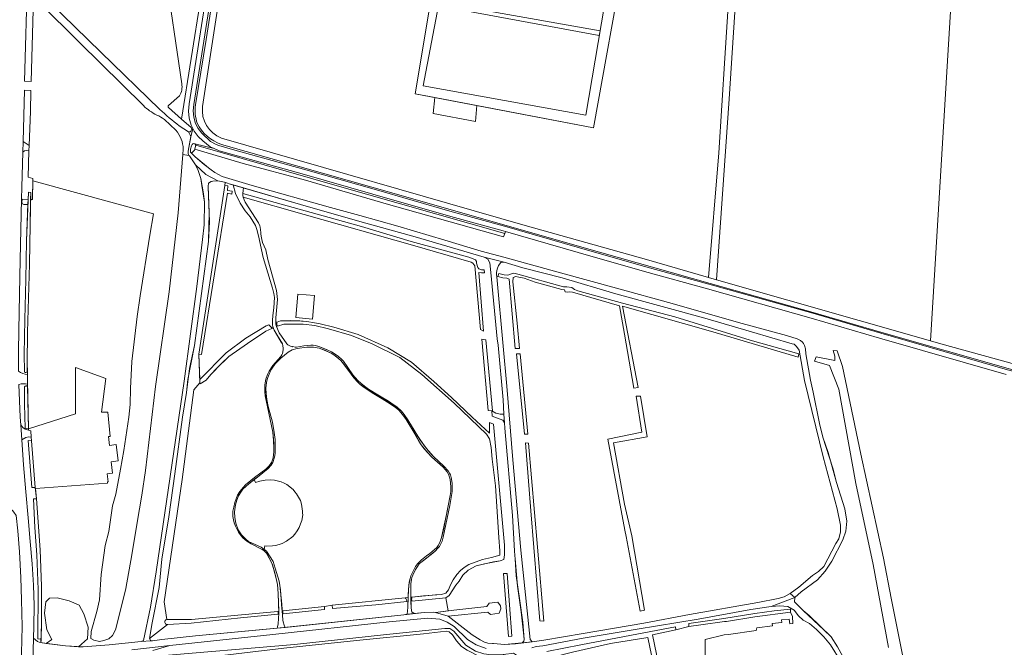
# Model space of a CAD drawing. Header units: metres. Extents: x 209813 to 223847, y 571801 to 587119.
# Tile 330 of 656: x 222421 to 222833, y 574609 to 574871. Entities that reach past the tile are written whole.
import ezdxf

# ---------------------------------------------------------------- set-up
doc = ezdxf.new("R2010")
doc.units = ezdxf.units.M
for name, color, linetype, lineweight in [('B-RO-GR-BEPLANTING_CULTUUR_BOSPLANTSOEN-GV', 8, 'Continuous', 0), ('B-RO-GR-BOS_GEMENGD-GV', 8, 'Continuous', 0), ('B-RO-GR-GRAS-GV', 8, 'Continuous', 0), ('B-RO-GR-HOUTWAL-GV', 8, 'Continuous', 0), ('B-RO-OG-TERREIN_CULTUURSCHEIDING-GV', 8, 'Continuous', 0), ('B-RO-OG-WATER_GREPPEL-GV', 8, 'Continuous', 0), ('B-RO-OG-WEG-GV', 8, 'Continuous', 0), ('B-RO-VH-ONVERHARD-GV', 8, 'Continuous', 0), ('B-RO-VH-VERHARDING_FUNDERING_ZAND-GV', 8, 'Continuous', 0), ('B-RO-VH-VERHARDING_HALFVERHARDING_GRIND-GV', 8, 'Continuous', 0), ('B-RO-VH-VERHARDING_HALFVERHARDING_SCHELP-GV', 8, 'Continuous', 0), ('B-RO-VH-VERHARDING_TEGEL-GV', 8, 'Continuous', 0)]:
    doc.layers.add(name, color=color, linetype=linetype, lineweight=lineweight)

msp = doc.modelspace()

# ---------------------------------------------------------------- linework, layer by layer
at = {"layer": 'B-RO-GR-BEPLANTING_CULTUUR_BOSPLANTSOEN-GV', "flags": 128}
msp.add_lwpolyline([(222612.286, 574835.372), (222594.682, 574838.742), (222593.965, 574831.999), (222611.722, 574828.686)], close=True, dxfattribs=at)
at = {"layer": 'B-RO-GR-BOS_GEMENGD-GV', "flags": 128}
for points in [[(222503.961, 574930.034), (222489.09, 574932.728), (222493.444, 574923.632), (222494.958, 574914.921), (222494.539, 574897.147), (222492.694, 574895.83), (222484.64, 574897.942), (222484.301, 574897.129), (222481.847, 574892.746), (222488.982, 574844.483)], [(222483.45, 574834.508), (222488.872, 574829.702), (222496.88, 574880.48), (222504.6, 574930.155)], [(222488.023, 574839.392), (222483.436, 574835.433)], [(222833.391, 574722.964), (222780.462, 574738.18), (222751.957, 574746.554), (222708.628, 574758.745), (222682.322, 574766.014), (222654.607, 574773.927), (222624.162, 574782.715), (222623.356, 574780.447), (222574.431, 574794.224), (222540.636, 574804.189), (222514.641, 574811.172), (222494.432, 574817.098), (222494.321, 574816.676), (222493.036, 574815.425), (222494.581, 574813.912), (222500.853, 574808.753), (222501.219, 574808.433), (222502.736, 574807.4), (222505.853, 574805.734), (222518.417, 574801.931), (222551.101, 574792.716), (222563.352, 574789.396), (222579.295, 574784.922), (222598.836, 574779.095), (222613.994, 574774.495), (222623.554, 574771.968), (222647.167, 574765.396), (222670.576, 574759.013), (222693.788, 574752.624), (222721.592, 574744.718), (222741.616, 574739.204), (222746.102, 574737.881), (222747.506, 574737.239), (222748.322, 574736.479), (222748.737, 574735.901), (222749.162, 574735.028), (222749.502, 574733.757), (222749.676, 574731.593), (222751.64, 574720.611), (222752.776, 574715.621), (222755.4, 574702.465), (222756.844, 574696.808), (222760.97, 574683.868), (222762.546, 574677.817), (222765.914, 574666.842), (222766.809, 574661.75), (222766.42, 574657.572), (222765.18, 574653.936), (222760.503, 574644.978), (222757.785, 574640.824), (222754.526, 574637.135), (222747.722, 574632.163), (222745.075, 574629.735), (222745.012, 574627.909), (222748.624, 574624.34), (222757.232, 574616.295), (222760.194, 574613.284), (222762.939, 574609.143), (222767.299, 574601.078)], [(222784.203, 574608.948), (222777.812, 574643.57), (222770.569, 574677.418), (222763.407, 574716.838), (222759.606, 574726.678), (222753.24, 574728.593), (222753.982, 574730.284), (222761.781, 574728.856), (222761.751, 574730.574), (222761.164, 574732.957), (222762.789, 574732.879), (222765.006, 574726.371), (222772.665, 574689.722), (222782.062, 574646.224), (222785.258, 574629.571), (222792.793, 574591.9)], [(222641.465, 574607.244), (222655.626, 574609.945), (222673.873, 574613.464), (222695.215, 574617.524), (222695.408, 574616.325), (222700.771, 574617.646), (222700.779, 574618.86), (222715.389, 574620.989), (222728.381, 574623.095), (222736.39, 574624.214), (222743.316, 574624.945), (222743.647, 574625.19), (222742.117, 574626.068), (222738.86, 574626.325), (222735.238, 574626.048), (222726.734, 574624.79), (222704.679, 574620.777), (222679.205, 574616.503), (222656.625, 574612.753), (222639.864, 574609.65), (222637.055, 574609.334), (222635.174, 574608.786)], [(222708.618, 574589.514), (222707.563, 574596.459), (222707.619, 574612.207), (222715.51, 574614.118), (222717.421, 574614.264), (222728.975, 574616.066), (222729.176, 574617.129), (222735.71, 574617.9), (222735.665, 574618.871), (222739.606, 574619.337), (222739.488, 574620.397), (222742.763, 574620.762), (222742.983, 574618.79), (222744.279, 574618.946), (222744.056, 574621.864), (222743.215, 574623.622), (222728.388, 574621.679), (222716.495, 574619.758), (222715.682, 574619.798), (222705.77, 574618.433), (222700.771, 574617.646)], [(222616.178, 574608.446), (222611.915, 574609.941), (222608.302, 574612.195), (222602.827, 574617.645), (222599.849, 574619.542), (222596.824, 574620.727), (222591.833, 574621.155), (222575.66, 574619.614), (222526.986, 574614.373), (222483.991, 574609.773), (222476.871, 574607.634)], [(222476.85, 574605.071), (222536.108, 574610.216), (222573.243, 574614.168), (222598.942, 574616.841), (222600.969, 574616.794), (222602.57, 574615.702), (222607.667, 574609.92), (222611.705, 574607.396), (222615.132, 574606.241), (222618.304, 574605.775), (222621.941, 574605.851), (222626.654, 574606.414), (222627.559, 574606.483), (222628.836, 574605.67), (222629.918, 574603.426), (222630.898, 574599.858), (222632.85, 574587.561), (222634.309, 574580.388), (222637.398, 574566.458), (222640.301, 574552.312), (222642.71, 574539.876)], [(222695.408, 574616.325), (222685.558, 574614.157), (222694.356, 574571.778), (222694.452, 574570.621), (222697.687, 574554.78), (222704.729, 574523.548), (222705.75, 574520.793), (222707.243, 574519.794), (222708.867, 574519.716), (222713.1, 574519.938), (222727.253, 574522.74), (222725.932, 574529.417), (222723.57, 574541.782)]]:
    msp.add_lwpolyline(points, dxfattribs=at)
at = {"layer": 'B-RO-GR-BOS_GEMENGD-GV'}
for points in [[(222488.982, 574844.483, -0.1821711), (222488.023, 574839.392)], [(222483.436, 574835.433, 0.4431953), (222483.45, 574834.508)]]:
    msp.add_lwpolyline(points, format="xyb", dxfattribs=at)
at = {"layer": 'B-RO-GR-BOS_GEMENGD-GV', "flags": 128}
for points in [[(222457.879, 574681.439), (222458.251, 574678.096), (222457.983, 574678.066), (222458.012, 574677.501), (222427.848, 574675.295), (222428.35, 574671.084), (222429.787, 574649.643), (222430.337, 574634.508), (222430.33, 574618.722), (222430.154, 574610.918), (222432.293, 574610.532), (222434.649, 574612.231), (222432.674, 574616.344), (222431.632, 574623.254), (222432.126, 574628.026), (222433.771, 574629.451), (222436.897, 574629.671), (222441.943, 574628.355), (222446.056, 574626.6), (222448.085, 574622.98), (222449.895, 574617.441), (222449.621, 574612.56), (222445.869, 574609.24), (222447.758, 574609.156), (222458.585, 574610.057), (222471.956, 574611.445), (222472.953, 574611.761), (222475.931, 574625.749), (222478.244, 574640.498), (222490.005, 574720.132), (222495.227, 574759.779), (222497.697, 574779.401), (222498.37, 574785.541), (222498.437, 574794.917), (222497.404, 574801.886), (222496.903, 574804.927), (222495.898, 574808.246), (222494.732, 574810.573), (222492.232, 574814.334), (222491.93, 574814.521), (222489.431, 574814.848), (222487.444, 574790.488), (222483.666, 574757.501), (222478.046, 574717.937), (222473.792, 574682.857), (222472.255, 574672.519), (222470.392, 574661.145), (222468.188, 574647.62), (222465.62, 574633.562), (222462.527, 574621.083), (222461.272, 574616.333), (222460.041, 574613.912), (222458.524, 574612.582), (222456.458, 574611.817), (222454.672, 574611.379), (222452.296, 574612.007), (222450.926, 574612.71), (222451.113, 574615.557), (222453.508, 574623.936), (222454.647, 574628.88), (222455.356, 574639.457), (222456.964, 574651.52), (222458.545, 574657.307), (222460.044, 574668.147), (222461.493, 574673.014), (222463.324, 574683.474), (222464.752, 574691.274), (222466.854, 574705.115), (222467.455, 574710.463), (222467.515, 574717.174), (222468.111, 574728.343), (222470.313, 574747.166), (222471.586, 574755.893), (222475.633, 574781.194), (222477.118, 574790.123), (222426.758, 574803.965), (222426.615, 574796.05), (222425.83, 574796.075), (222425.66, 574785.463), (222425.346, 574769.074), (222424.563, 574740.73), (222424.437, 574727.406), (222424.894, 574700.31), (222444.618, 574706.497), (222444.61, 574725.841), (222457.277, 574721.303), (222455.515, 574707.291), (222458.121, 574707.251), (222459.134, 574697.105), (222458.441, 574697.022), (222458.723, 574693.339), (222461.625, 574693.764), (222462.357, 574686.838), (222459.556, 574686.421), (222460.018, 574681.701)], [(222527.174, 574742.554), (222527.072, 574742.788), (222526.938, 574743.798), (222526.933, 574744.745), (222526.843, 574745.604), (222527.005, 574747.691), (222527.485, 574750.897), (222527.658, 574755.156), (222527.435, 574756.811), (222526.93, 574759.002), (222523.018, 574771.887), (222521.057, 574780.954), (222520.371, 574783.52), (222519.754, 574785.173), (222517.515, 574788.841), (222515.434, 574791.426), (222513.359, 574794.507), (222511.39, 574798.631), (222510.439, 574802.18), (222508.722, 574802.677), (222508.022, 574802.949), (222507.139, 574803.209), (222506.974, 574801.926), (222508.172, 574801.751), (222508.031, 574799.891), (222510.016, 574799.566), (222509.959, 574798.38), (222508.069, 574798.807), (222497.211, 574731.336), (222496.12, 574731.495), (222496.483, 574720.918), (222507.568, 574732.086), (222515.804, 574738.179), (222524.217, 574743.275), (222525.353, 574743.668), (222525.676, 574743.461), (222525.964, 574743.207), (222526.21, 574742.912), (222526.408, 574742.583), (222526.554, 574742.228)], [(222514.604, 574799.861), (222514.529, 574798.626), (222564.107, 574784.786), (222584.845, 574778.606), (222608.856, 574771.948), (222610.752, 574771.324), (222611.656, 574770.862), (222612.074, 574770.186), (222612.099, 574769.497), (222612.657, 574767.642), (222613.072, 574767.064), (222614.169, 574766.708), (222615.355, 574766.651), (222615.397, 574765.468), (222614.214, 574765.427), (222613.123, 574765.586), (222615.067, 574741.022), (222613.758, 574741.831), (222611.447, 574768.389), (222610.621, 574769.445), (222609.815, 574769.91), (222585.396, 574776.948), (222540.056, 574789.765), (222514.696, 574797.082), (222515.056, 574795.903), (222515.477, 574795.046), (222521.022, 574786.28), (222521.525, 574785.121), (222521.727, 574784.506), (222522.063, 574782.353), (222522.067, 574781.556), (222522.219, 574780.018), (222522.385, 574779.348), (222522.771, 574778.155), (222524.089, 574775.086), (222524.897, 574771.007), (222528.566, 574758.14), (222528.948, 574754.372), (222528.285, 574746.585), (222528.269, 574745.039), (222528.812, 574744.863), (222530.23, 574745.353), (222538.324, 574745.365), (222541.172, 574745.178), (222544.359, 574744.511), (222546.812, 574744.193), (222552.491, 574742.705), (222562.641, 574739.636), (222575.104, 574734.113), (222584.967, 574728.189), (222594.295, 574719.998), (222601.681, 574713.379), (222610.305, 574705.134), (222617.591, 574698.507), (222617.554, 574702.956), (222619.225, 574702.274), (222623.804, 574651.627), (222623.803, 574647.681), (222623.554, 574645.639), (222621.975, 574645.113), (222615.39, 574643.901), (222611.915, 574643.028), (222608.618, 574641.157), (222606.35, 574639.061), (222604.817, 574636.617), (222603.423, 574634.993), (222600.72, 574630.638), (222599.281, 574629.617), (222600.2, 574624.2), (222602.627, 574624.507), (222616.445, 574626.067), (222617.377, 574627.386), (222620.959, 574627.794), (222622.176, 574626.258), (222622.274, 574624.988), (222621.611, 574623.193), (222617.937, 574622.742), (222616.862, 574623.654), (222600.201, 574621.974), (222610.316, 574614.122), (222613.59, 574612.039), (222615.474, 574611.06), (222616.803, 574610.749), (222618.798, 574610.618), (222619.258, 574610.503), (222623.839, 574610.145), (222631.174, 574610.807), (222631.925, 574611.572), (222632.08, 574612.191), (222631.425, 574619.425), (222630.06, 574629.338), (222628.726, 574638.848), (222628.188, 574645.89), (222628.181, 574647.306), (222628.027, 574649.318), (222627.098, 574664.121), (222624.005, 574700.614), (222623.843, 574702.727), (222623.147, 574703.888), (222618.669, 574705.571), (222618.456, 574707.839), (222620.194, 574706.8), (222621.95, 574706.326), (222623.466, 574706.341), (222623.306, 574712.4), (222621.153, 574735.161), (222620.799, 574737.932), (222618.154, 574765.564), (222617.619, 574769.59), (222616.874, 574771.143), (222615.266, 574771.975), (222586.457, 574780.437), (222563.34, 574786.929), (222538.524, 574794.052), (222514.762, 574800.929)], [(222634.502, 574612.274), (222635.291, 574611.222), (222640.29, 574612.01), (222656.68, 574614.679), (222681.945, 574619.039), (222701.098, 574622.629), (222729.645, 574627.745), (222738.118, 574629.405), (222740.695, 574630.108), (222743.118, 574631.507), (222746.764, 574634.113), (222752.461, 574639), (222754.968, 574640.609), (222757.229, 574642.805), (222762.162, 574652.39), (222763.432, 574654.308), (222764.122, 574657.194), (222764.108, 574660.026), (222762.78, 574666.805), (222756.863, 574688.613), (222749.081, 574720.423), (222746.862, 574733.073), (222745.818, 574734.713), (222744.798, 574735.664), (222744.003, 574735.834), (222726.959, 574740.762), (222707.519, 574746.494), (222670.264, 574756.634), (222647.83, 574763.347), (222631.504, 574767.511), (222623.626, 574769.899), (222622.25, 574769.752), (222621.306, 574768.535), (222620.668, 574767.033), (222620.421, 574765.643), (222620.456, 574764.658), (222620.585, 574763.774), (222623.18, 574734.76), (222624.795, 574718.079), (222627.348, 574687.311), (222630.634, 574649.617), (222634.302, 574614.89)], [(222679.686, 574717.603), (222677.875, 574717.281), (222673.924, 574739.846), (222671.903, 574751.733), (222652.144, 574757.407), (222651.023, 574757.524), (222650.125, 574757.354), (222649.204, 574757.486), (222648.833, 574758.368), (222647.812, 574758.493), (222636.648, 574761.585), (222631.967, 574763.251), (222629.816, 574763.592), (222628.578, 574763.902), (222627.394, 574763.508), (222627.331, 574761.682), (222629.157, 574744.418), (222630.065, 574733.863), (222628.247, 574733.826), (222625.73, 574762.774), (222624.786, 574763.207), (222623.153, 574763.385), (222620.986, 574763.927), (222621.397, 574765.173), (222623.665, 574764.639), (222625.197, 574764.453), (222626.373, 574764.948), (222627.758, 574765.357), (222629.414, 574764.877), (222648.439, 574759.552), (222649.847, 574759.66), (222651.897, 574759.31), (222653.073, 574758.49), (222654.427, 574757.986), (222673.034, 574752.832), (222694.928, 574747.017), (222726.424, 574737.385), (222746.795, 574731.657), (222746.5, 574730.218), (222710.888, 574740.751), (222673.134, 574751.524)], [(222536.618, 574746.739), (222537.473, 574756.543), (222544.4, 574755.939), (222543.545, 574746.135)], [(222628.824, 574731.542), (222630.342, 574731.557), (222633.507, 574698.105), (222632.191, 574698.105)], [(222676.933, 574655.487), (222682.343, 574624.432), (222680.444, 574624.104), (222674.628, 574655.21), (222674.017, 574657.895), (222666.963, 574695.907), (222681.202, 574698.918), (222678.74, 574713.906), (222680.667, 574713.851), (222683.383, 574696.858), (222669.307, 574694.365), (222673.902, 574668.807)], [(222632.579, 574694.363), (222633.799, 574694.282), (222637.631, 574650.762), (222640.194, 574619.895), (222638.561, 574620.074), (222634.845, 574666.03)], [(222623.389, 574639.859), (222624.905, 574639.873), (222626.814, 574613.61), (222625.504, 574613.51)]]:
    msp.add_lwpolyline(points, close=True, dxfattribs=at)
at = {"layer": 'B-RO-GR-GRAS-GV', "flags": 128}
for points in [[(222511.913, 574928.312), (222497.668, 574835.014)], [(222505.599, 574821.779), (222632.407, 574785.24), (222683.135, 574770.963), (222709.069, 574763.534), (222713.289, 574815.562), (222715.851, 574855.117), (222718.205, 574892.199), (222697.766, 574895.429), (222677.012, 574899.241), (222674.242, 574899.439), (222660.925, 574826.06), (222612.286, 574835.372), (222611.722, 574828.686), (222593.965, 574831.999), (222594.682, 574838.742), (222586.428, 574840.322), (222592.677, 574877.746), (222591.822, 574877.904), (222597.311, 574913.068), (222557.559, 574921.013)], [(222801.739, 574736.987), (222806.097, 574735.739), (222855.054, 574722.231)], [(222623.81, 574604.843), (222620.045, 574604.189), (222617.004, 574604.26), (222613.925, 574604.834), (222608.239, 574607.738), (222605.787, 574609.372), (222603.784, 574611.748), (222602.075, 574614.248), (222600.667, 574615.456), (222599.437, 574615.665), (222589.903, 574614.633), (222561.992, 574611.791), (222531.674, 574608.663)]]:
    msp.add_lwpolyline(points, dxfattribs=at)
for points in [[(222722.045, 574892.433), (222721.24, 574893.673), (222717.63, 574838.111), (222712.373, 574762.587), (222801.739, 574736.987), (222810.403, 574879.206), (222802.783, 574880.263), (222762.58, 574886.439), (222762.737, 574887.179), (222758.074, 574887.914), (222758.042, 574887.162), (222740.379, 574890.115), (222733.535, 574891.158)], [(222671.417, 574504.002), (222685.369, 574506.788), (222697.163, 574510.017), (222702.131, 574511.206), (222704.314, 574513.093), (222702.531, 574523.177), (222701.103, 574529.948), (222699.242, 574538.407), (222697.474, 574546.973), (222695.752, 574554.936), (222693.505, 574565.793), (222691.467, 574575.249), (222689.491, 574585.216), (222687.777, 574594.394), (222685.955, 574602.349), (222683.716, 574613.105), (222668.131, 574610.497), (222652.212, 574606.953), (222642.384, 574604.481), (222644.051, 574593.276), (222648.374, 574572.46), (222654.251, 574548.524), (222659.038, 574524.303), (222663.677, 574502.733)]]:
    msp.add_lwpolyline(points, close=True, dxfattribs=at)
at = {"layer": 'B-RO-GR-GRAS-GV'}
msp.add_lwpolyline([(222497.668, 574835.014, 0.3473678), (222505.599, 574821.779)], format="xyb", dxfattribs=at)
at = {"layer": 'B-RO-GR-HOUTWAL-GV', "flags": 128}
for points in [[(222612.376, 574913.757), (222599.348, 574916.023), (222598.877, 574912.177), (222641.676, 574905.304), (222669.495, 574900.479), (222657.783, 574831.278), (222589.866, 574843.6), (222596.165, 574877.1), (222592.677, 574877.746), (222586.428, 574840.322), (222660.925, 574826.06), (222674.242, 574899.439), (222677.012, 574899.241), (222697.766, 574895.429), (222718.205, 574892.199), (222715.851, 574855.117), (222713.289, 574815.562), (222709.069, 574763.534), (222712.373, 574762.587), (222717.63, 574838.111), (222721.24, 574893.673)], [(222479.812, 574833.773), (222455.13, 574857.651), (222428.375, 574883.843)], [(222429.548, 574878.216), (222446.287, 574861.734), (222472.924, 574835.319)], [(222481.766, 574829.48), (222486.503, 574825.012)], [(222489.619, 574817.148), (222489.431, 574814.848), (222491.949, 574814.538), (222491.704, 574815.184), (222491.631, 574815.75), (222491.628, 574816.356), (222492.799, 574822.481), (222491.768, 574824.339), (222487.92, 574826.94)]]:
    msp.add_lwpolyline(points, dxfattribs=at)
at = {"layer": 'B-RO-GR-HOUTWAL-GV'}
for points in [[(222472.924, 574835.319, 0.0752512), (222478.498, 574831.394)], [(222478.498, 574831.394, -0.0681956), (222481.766, 574829.48)], [(222487.92, 574826.94, -0.0282825), (222479.812, 574833.773)], [(222486.503, 574825.012, -0.171674), (222489.619, 574817.148)]]:
    msp.add_lwpolyline(points, format="xyb", dxfattribs=at)
at = {"layer": 'B-RO-GR-HOUTWAL-GV', "flags": 128}
msp.add_lwpolyline([(222492.995, 574815.481), (222494.321, 574816.676), (222494.866, 574818.756), (222494.498, 574819.418), (222493.947, 574819.469), (222493.669, 574819.322), (222493.388, 574819.038), (222493.114, 574818.54), (222492.637, 574817.116), (222492.641, 574816.358), (222492.689, 574815.907)], close=True, dxfattribs=at)
at = {"layer": 'B-RO-OG-TERREIN_CULTUURSCHEIDING-GV', "flags": 128}
for points in [[(222426.982, 574878.375), (222427.132, 574885.417), (222427.567, 574885.544), (222428.1, 574904.839), (222428.437, 574936.56), (222428.561, 574938.977), (222426.347, 574939.432), (222425.764, 574926.922), (222424.873, 574907.247), (222424.503, 574889.717), (222423.334, 574845.556), (222426.09, 574845.454), (222426.897, 574875.199)], [(222482.703, 574620.555), (222481.665, 574627.96), (222489.158, 574679.075), (222494.082, 574716.586), (222496.49, 574719.502), (222496.12, 574731.495), (222506.974, 574801.926), (222507.139, 574803.209), (222506.826, 574803.301), (222504.042, 574803.894), (222501.973, 574803.822), (222501.192, 574803.597), (222500.128, 574802.968), (222499.98, 574801.582), (222500.326, 574794.49), (222500.497, 574786.8), (222500.192, 574778.6), (222494.315, 574735.037), (222491.488, 574720.839), (222490.926, 574715.381), (222489.343, 574705.121), (222486.141, 574681.408), (222483.53, 574663.512), (222480.713, 574645.824), (222479.499, 574634.019), (222476.632, 574619.227), (222475.515, 574612.666)], [(222585.124, 574629.93), (222594.933, 574630.903), (222597.549, 574631.104), (222599.336, 574631.544), (222600.335, 574633.036), (222601.194, 574635.024), (222602.34, 574637.237), (222603.897, 574639.379), (222605.391, 574641.011), (222607.009, 574642.349), (222608.936, 574643.609), (222614.648, 574645.665), (222618.424, 574646.561), (222621.791, 574647.528), (222621.861, 574649.253), (222621.43, 574654.886), (222620.087, 574676.437), (222618.622, 574687.658), (222618.253, 574692.487), (222617.574, 574696.078), (222616.213, 574697.997), (222602.771, 574711.034), (222589.213, 574722.949), (222580.07, 574730.041), (222568.497, 574735.835), (222559.933, 574739.328), (222550.216, 574742.025), (222544.537, 574743.513), (222539.747, 574743.956), (222531.553, 574743.937), (222528.923, 574743.114), (222528.795, 574743.449), (222528.718, 574743.799), (222528.695, 574744.157), (222528.727, 574744.515), (222528.812, 574744.863), (222528.269, 574745.039), (222528.257, 574743.936), (222528.536, 574743.02), (222529.622, 574740.447), (222532.823, 574735.825), (222533.353, 574735.396), (222534.348, 574734.784), (222535.215, 574734.596), (222535.371, 574734.624), (222536.312, 574734.388), (222536.954, 574734.443), (222540.011, 574735.018), (222542.903, 574735.193), (222543.828, 574735.18), (222544.697, 574735.069), (222546.684, 574734.5), (222549.679, 574733.322), (222551.508, 574732.433), (222554.326, 574730.581), (222555.817, 574729.298), (222556.508, 574728.562), (222560.494, 574722.878), (222562.006, 574721.008), (222562.643, 574720.301), (222565.073, 574718.251), (222567.867, 574716.31), (222575.342, 574711.781), (222577.771, 574710.195), (222579.945, 574708.389), (222580.755, 574707.629), (222581.38, 574706.947), (222581.901, 574706.287), (222584.538, 574702.16), (222587.563, 574697.216), (222590.178, 574693.259), (222592.462, 574690.464), (222594.077, 574688.701), (222598.422, 574684.654), (222600.225, 574682.674), (222600.849, 574681.771), (222601.195, 574681.024), (222601.541, 574679.948), (222601.869, 574677.587), (222601.97, 574675.209), (222601.935, 574674.046), (222601.009, 574668.216), (222598.184, 574654.976), (222597.696, 574653.31), (222597.244, 574652.235), (222596.618, 574651.142), (222595.853, 574650.205), (222594.967, 574649.269), (222590.464, 574645.719), (222588.814, 574644.406), (222588.145, 574643.791), (222587.119, 574642.357), (222585.993, 574640.318), (222585.45, 574639.175), (222585.097, 574638.161), (222584.908, 574637.249), (222584.688, 574635.514), (222584.733, 574629.89)], [(222529.475, 574624.042), (222529.258, 574631.396), (222528.956, 574635.162), (222527.975, 574639.562), (222526.892, 574643.392), (222526.642, 574644.102), (222524.879, 574647.472), (222524.373, 574648.293), (222523.906, 574648.796), (222523.28, 574649.374), (222522.609, 574649.859), (222518.014, 574652.262), (222516.099, 574653.339), (222515.309, 574653.961), (222514.685, 574654.537), (222513.844, 574655.539), (222512.744, 574657.065), (222512.056, 574658.218), (222511.413, 574659.566), (222510.886, 574661.03), (222510.577, 574662.235), (222510.371, 574663.595), (222510.335, 574664.621), (222510.381, 574665.854), (222510.66, 574667.495), (222511.186, 574669.544), (222512.325, 574672.533), (222513.238, 574674.114), (222514.572, 574675.798), (222515.592, 574676.825), (222519.349, 574679.882), (222524.065, 574683.429), (222525.484, 574684.832), (222526.514, 574686.223), (222526.946, 574687.275), (222527.158, 574688.168), (222527.421, 574690.603), (222527.433, 574693.966), (222527.195, 574697.594), (222527.069, 574698.855), (222525.336, 574706.833), (222523.852, 574714.035), (222523.689, 574715.681), (222523.666, 574717.814), (222523.718, 574718.63), (222524.107, 574720.958), (222524.824, 574722.911), (222525.518, 574724.31), (222527.013, 574726.711), (222530.315, 574730.515), (222530.814, 574731.185), (222531.121, 574731.76), (222531.405, 574733.333), (222531.402, 574733.955), (222531.256, 574734.983), (222530.992, 574735.753), (222528.84, 574739.361), (222527.615, 574741.544), (222527.174, 574742.554), (222526.554, 574742.228), (222524.077, 574741.139), (222516.383, 574735.897), (222508.697, 574730.554), (222503.611, 574725.611), (222501.08, 574722.989), (222499.137, 574720.615), (222496.73, 574719.015), (222496.49, 574719.502)], [(222583.568, 574629.772), (222583.664, 574633.022), (222584.019, 574636.182), (222584.347, 574637.742), (222584.669, 574638.83), (222586.617, 574642.795), (222587.422, 574643.882), (222589.071, 574645.481), (222591.217, 574647.239), (222592.647, 574648.194), (222594.592, 574649.806), (222595.479, 574650.725), (222596.122, 574651.557), (222596.748, 574652.754), (222597.427, 574654.801), (222599.502, 574664.536), (222601.159, 574672.449), (222601.369, 574674.097), (222601.44, 574676.024), (222601.131, 574679.027), (222600.75, 574680.45), (222600.422, 574681.301), (222599.884, 574682.256), (222598.134, 574684.254), (222593.509, 574688.414), (222590.252, 574691.975), (222588.961, 574693.641), (222587.112, 574696.738), (222582.234, 574704.873), (222580.511, 574707.061), (222579.618, 574708.062), (222577.575, 574709.747), (222574.849, 574711.583), (222568.58, 574715.309), (222564.564, 574718.004), (222563.541, 574718.795), (222562.517, 574719.709), (222560.84, 574721.617), (222559.683, 574723.057), (222557.438, 574726.292), (222556.008, 574728.142), (222555.359, 574728.854), (222553.591, 574730.38), (222552.506, 574731.219), (222551.419, 574731.853), (222547.492, 574733.58), (222546.435, 574733.93), (222543.952, 574734.372), (222541.17, 574734.352), (222537.12, 574733.821), (222535.087, 574733.21), (222533.461, 574732.303), (222530.309, 574729.85), (222528.054, 574727.442), (222526.467, 574725.157), (222525.731, 574723.799), (222524.866, 574721.776), (222524.598, 574720.91), (222524.312, 574719.637), (222524.088, 574717.22), (222524.193, 574714.969), (222524.526, 574712.521), (222525.091, 574709.654), (222526.862, 574703.001), (222527.6, 574698.76), (222527.943, 574695.798), (222527.965, 574690.941), (222527.941, 574689.984), (222527.735, 574688.368), (222527.075, 574686.237), (222526.803, 574685.793), (222526.311, 574685.117), (222525.018, 574683.649), (222521.259, 574680.614), (222519.243, 574679.065)], [(222523.407, 574649.888), (222524.336, 574649.182), (222527.141, 574644.79), (222528.065, 574642.096), (222529.621, 574636.617), (222530.208, 574632.993), (222530.8, 574624.995), (222530.861, 574624.187)], [(222531.264, 574624.229), (222548.558, 574626.042)], [(222551.859, 574626.537), (222582.259, 574629.638)], [(222482.703, 574620.555), (222493.021, 574620.581), (222519.95, 574623.044), (222529.094, 574624.002)]]:
    msp.add_lwpolyline(points, dxfattribs=at)
for points in [[(222423.236, 574841.815), (222422.673, 574820.374), (222425.282, 574818.679), (222425.75, 574832.9), (222425.988, 574841.688)], [(222424.769, 574796.085), (222424.885, 574799.149), (222425.877, 574798.987), (222425.83, 574796.075), (222426.615, 574796.05), (222426.775, 574804.925), (222424.848, 574805.459), (222425.094, 574816.494), (222423.991, 574816.598), (222423.241, 574816.431), (222422.555, 574815.849), (222422.174, 574801.23), (222422.057, 574796.212)], [(222523.407, 574649.888), (222523.666, 574651.408), (222524.47, 574651.245), (222526.883, 574651.437), (222528.117, 574651.519), (222529.652, 574651.903), (222530.941, 574652.342), (222532.696, 574653.274), (222535.329, 574655.221), (222536.261, 574656.318), (222537.193, 574657.634), (222538.016, 574659.087), (222538.619, 574660.513), (222539.113, 574661.994), (222539.442, 574663.557), (222539.524, 574664.489), (222539.469, 574664.873), (222539.469, 574665.806), (222539.058, 574668.849), (222538.564, 574670.275), (222536.946, 574673.045), (222536.261, 574674.005), (222535.466, 574674.909), (222532.916, 574676.993), (222531.819, 574677.569), (222530.475, 574678.145), (222527.706, 574678.858), (222525.868, 574678.968), (222523.867, 574678.858), (222521.536, 574678.365), (222519.808, 574677.789), (222519.243, 574679.065), (222516.953, 574677.351), (222514.466, 574675.003), (222513.908, 574674.288), (222512.672, 574672.335), (222511.939, 574670.45), (222511.495, 574668.539), (222511.039, 574665.516), (222511.081, 574663.199), (222511.524, 574660.879), (222512.562, 574658.084), (222513.965, 574656.042), (222515.639, 574654.287), (222516.874, 574653.182), (222522.105, 574650.877)], [(222582.259, 574629.638), (222582.521, 574629.393), (222582.73, 574629.102), (222582.879, 574628.776), (222582.961, 574628.426), (222582.974, 574628.068), (222570.054, 574626.775), (222551.962, 574625.189), (222551.859, 574626.537), (222548.558, 574626.042), (222548.558, 574624.727), (222531.373, 574623.016), (222531.223, 574623.432), (222531.205, 574623.89), (222531.264, 574624.229), (222530.861, 574624.187), (222531.15, 574620.337), (222531.275, 574619.578), (222531.772, 574618.17), (222532.158, 574617.317), (222581.705, 574622.607), (222583.147, 574622.779), (222583.463, 574625.636), (222583.568, 574629.772)], [(222600.2, 574624.2), (222599.281, 574629.617), (222585.126, 574628.283), (222585.04, 574628.691), (222585.011, 574629.106), (222585.039, 574629.522), (222585.124, 574629.93), (222584.733, 574629.89), (222584.789, 574625.588), (222584.929, 574624.183), (222585.147, 574623.758), (222586.067, 574623.127), (222590.233, 574623.562), (222594.07, 574623.653), (222595.007, 574623.544)], [(222528.824, 574616.992), (222529.029, 574617.554), (222529.221, 574618.844), (222529.514, 574623.25), (222529.475, 574624.042), (222529.094, 574624.002), (222529.234, 574623.619), (222529.305, 574623.218), (222529.306, 574622.81), (222513.512, 574621.238), (222492.936, 574619.057), (222482.985, 574618.531), (222475.515, 574612.666), (222476.095, 574611.698), (222476.807, 574611.651), (222480.707, 574612.253), (222494.759, 574613.732)]]:
    msp.add_lwpolyline(points, close=True, dxfattribs=at)
at = {"layer": 'B-RO-OG-WATER_GREPPEL-GV', "flags": 128}
for points in [[(222494.866, 574818.756), (222494.432, 574817.098), (222514.641, 574811.172), (222540.636, 574804.189), (222574.431, 574794.224), (222623.356, 574780.447), (222623.895, 574781.946), (222551.945, 574802.415)], [(222508.172, 574801.751), (222506.974, 574801.926), (222496.12, 574731.495), (222497.211, 574731.336), (222508.069, 574798.807), (222509.959, 574798.38), (222510.016, 574799.566), (222508.031, 574799.891)], [(222514.529, 574798.626), (222514.553, 574797.749), (222514.696, 574797.082), (222540.056, 574789.765), (222585.396, 574776.948), (222609.815, 574769.91), (222610.621, 574769.445), (222611.447, 574768.389), (222613.758, 574741.831), (222615.067, 574741.022), (222613.123, 574765.586), (222614.214, 574765.427), (222615.397, 574765.468), (222615.355, 574766.651), (222614.169, 574766.708), (222613.072, 574767.064), (222612.657, 574767.642), (222612.099, 574769.497), (222612.074, 574770.186), (222611.656, 574770.862), (222610.752, 574771.324), (222608.856, 574771.948), (222584.845, 574778.606), (222564.107, 574784.786)], [(222544.537, 574743.513), (222550.216, 574742.025), (222559.933, 574739.328), (222568.497, 574735.835), (222580.07, 574730.041), (222589.213, 574722.949), (222602.771, 574711.034), (222616.213, 574697.997), (222617.574, 574696.078), (222618.253, 574692.487), (222618.622, 574687.658), (222620.087, 574676.437), (222621.43, 574654.886), (222621.861, 574649.253), (222621.791, 574647.528), (222618.424, 574646.561), (222614.648, 574645.665), (222608.936, 574643.609), (222607.009, 574642.349), (222605.391, 574641.011), (222603.897, 574639.379), (222602.34, 574637.237), (222601.194, 574635.024), (222600.335, 574633.036), (222599.336, 574631.544), (222597.549, 574631.104), (222589.911, 574630.418), (222585.124, 574629.93), (222585.039, 574629.522), (222585.011, 574629.106), (222585.04, 574628.691), (222585.126, 574628.283), (222599.281, 574629.617), (222600.72, 574630.638), (222603.423, 574634.993), (222604.817, 574636.617), (222606.35, 574639.061), (222608.618, 574641.157), (222611.915, 574643.028), (222619.174, 574644.696), (222621.975, 574645.113), (222623.554, 574645.639), (222623.803, 574647.681), (222623.804, 574651.627), (222619.225, 574702.274), (222617.554, 574702.956), (222617.591, 574698.507), (222610.305, 574705.134), (222601.681, 574713.379), (222594.295, 574719.998), (222584.967, 574728.189), (222575.104, 574734.113), (222562.641, 574739.636), (222552.491, 574742.705), (222546.812, 574744.193), (222544.359, 574744.511), (222541.172, 574745.178), (222534.471, 574745.475), (222530.23, 574745.353), (222528.812, 574744.863), (222528.727, 574744.515), (222528.695, 574744.157), (222528.718, 574743.799), (222528.795, 574743.449), (222528.923, 574743.114), (222531.553, 574743.937), (222539.747, 574743.956)], [(222496.73, 574719.015), (222499.137, 574720.615), (222501.08, 574722.989), (222505.585, 574727.584), (222508.697, 574730.554), (222516.383, 574735.897), (222524.077, 574741.139), (222526.554, 574742.228), (222526.408, 574742.583), (222526.21, 574742.912), (222525.964, 574743.207), (222525.676, 574743.461), (222525.353, 574743.668), (222524.217, 574743.275), (222515.804, 574738.179), (222507.568, 574732.086), (222496.483, 574720.918), (222496.49, 574719.502)], [(222618.456, 574707.839), (222618.802, 574707.808), (222616.03, 574737.444), (222614.296, 574737.739), (222616.968, 574707.971)], [(222680.444, 574624.104), (222682.343, 574624.432), (222676.933, 574655.487), (222673.902, 574668.807), (222669.307, 574694.365), (222683.383, 574696.858), (222680.667, 574713.851), (222678.74, 574713.906), (222681.202, 574698.918), (222666.963, 574695.907), (222674.017, 574657.895), (222674.628, 574655.21)], [(222426.195, 574695.306), (222424.875, 574695.369), (222426.38, 574675.69), (222427.788, 574675.798)], [(222633.799, 574694.282), (222632.579, 574694.363), (222634.845, 574666.03), (222638.561, 574620.074), (222640.194, 574619.895), (222637.631, 574650.762)], [(222430.337, 574634.508), (222429.787, 574649.643), (222428.35, 574671.084), (222427.03, 574671.066), (222427.649, 574659.092), (222428.424, 574647.616), (222428.928, 574633.084), (222428.88, 574612.54), (222430.21, 574612.338), (222430.33, 574618.722)], [(222626.814, 574613.61), (222624.905, 574639.873), (222623.389, 574639.859), (222625.504, 574613.51)], [(222531.264, 574624.229), (222531.205, 574623.89), (222531.223, 574623.432), (222531.373, 574623.016), (222548.558, 574624.727), (222548.558, 574626.042)], [(222551.859, 574626.537), (222551.962, 574625.189), (222570.054, 574626.775), (222582.974, 574628.068), (222582.961, 574628.426), (222582.879, 574628.776), (222582.73, 574629.102), (222582.521, 574629.393), (222582.259, 574629.638)], [(222700.771, 574617.646), (222705.77, 574618.433), (222715.682, 574619.798), (222716.495, 574619.758), (222728.388, 574621.679), (222743.215, 574623.622), (222743.316, 574624.945), (222736.39, 574624.214), (222728.381, 574623.095), (222715.389, 574620.989), (222700.779, 574618.86)]]:
    msp.add_lwpolyline(points, close=True, dxfattribs=at)
for points in [[(222424.49, 574724.262), (222424.437, 574727.406), (222424.563, 574740.73), (222425.346, 574769.074), (222425.66, 574785.463), (222425.877, 574798.987), (222424.885, 574799.149), (222424.117, 574778.798), (222423.796, 574762.606), (222423.39, 574746.017), (222423.208, 574731.507), (222423.222, 574724.178)], [(222792.793, 574591.9), (222785.258, 574629.571), (222782.062, 574646.224), (222772.665, 574689.722), (222765.006, 574726.371), (222762.789, 574732.879), (222761.164, 574732.957), (222761.751, 574730.574), (222761.781, 574728.856), (222753.982, 574730.284), (222753.24, 574728.593), (222759.606, 574726.678), (222763.407, 574716.838), (222770.569, 574677.418), (222777.812, 574643.57), (222784.203, 574608.948)], [(222423.235, 574717.81), (222423.249, 574710.592), (222423.601, 574700.54), (222424.894, 574700.31), (222424.598, 574717.834)], [(222529.306, 574622.81), (222529.305, 574623.218), (222529.234, 574623.619), (222529.094, 574624.002), (222519.95, 574623.044), (222493.021, 574620.581), (222482.703, 574620.555)], [(222482.985, 574618.531), (222492.936, 574619.057), (222513.512, 574621.238), (222529.306, 574622.81)], [(222694.356, 574571.778), (222685.558, 574614.157), (222695.408, 574616.325), (222695.215, 574617.524), (222673.873, 574613.464), (222655.626, 574609.945), (222641.465, 574607.244)], [(222623.81, 574604.843), (222623.562, 574606.022), (222621.941, 574605.851), (222618.304, 574605.775), (222615.132, 574606.241), (222611.705, 574607.396), (222607.667, 574609.92), (222602.57, 574615.702), (222600.969, 574616.794), (222598.942, 574616.841), (222573.243, 574614.168), (222536.108, 574610.216), (222476.85, 574605.071)], [(222477.693, 574602.216), (222531.674, 574608.663), (222561.992, 574611.791), (222589.903, 574614.633), (222599.437, 574615.665), (222600.667, 574615.456), (222602.075, 574614.248), (222603.784, 574611.748), (222605.787, 574609.372), (222608.239, 574607.738), (222613.925, 574604.834), (222617.004, 574604.26), (222620.045, 574604.189), (222623.81, 574604.843)], [(222652.212, 574606.953), (222668.131, 574610.497), (222683.716, 574613.105), (222685.955, 574602.349)]]:
    msp.add_lwpolyline(points, dxfattribs=at)
at = {"layer": 'B-RO-OG-WATER_GREPPEL-GV'}
msp.add_lwpolyline([(222482.703, 574620.555, 0.9775727), (222482.985, 574618.531)], format="xyb", dxfattribs=at)
at = {"layer": 'B-RO-OG-WEG-GV', "flags": 128}
for points in [[(222504.6, 574930.155), (222496.88, 574880.48), (222488.872, 574829.702), (222492.861, 574826.166)], [(222491.768, 574824.339), (222492.799, 574822.481), (222493.589, 574825.775), (222492.863, 574827.142), (222492.098, 574830.11), (222491.761, 574833.056), (222492.003, 574836.011), (222499.545, 574883.95), (222506.379, 574928.537), (222506.507, 574930.903), (222505.457, 574931.086)], [(222494.676, 574835.705), (222499.206, 574862.963), (222509.699, 574930.347)], [(222501.52, 574883.64), (222493.99, 574835.78), (222493.77, 574833.09), (222494.07, 574830.47), (222494.74, 574827.87), (222495.86, 574825.76), (222497.36, 574823.77), (222500.969, 574820.346), (222503.418, 574819.024), (222504.399, 574818.652), (222511.189, 574816.774), (222539.783, 574808.796), (222569.381, 574800.361), (222601.973, 574790.945), (222623.788, 574785), (222655.184, 574775.937), (222682.888, 574768.028), (222709.19, 574760.76), (222752.535, 574748.564), (222781.046, 574740.189), (222833.969, 574724.974), (222846.602, 574721.665), (222854.135, 574719.585)], [(222568.395, 574801.296), (222505.515, 574819.115)], [(222854.135, 574719.585), (222854.224, 574719.957), (222846.801, 574721.9), (222834.14, 574725.422), (222781.366, 574740.479), (222752.714, 574748.827), (222709.78, 574760.962), (222663.506, 574774.135), (222568.395, 574801.296)], [(222422.25, 574796.191), (222422.057, 574796.212), (222421.464, 574770.831), (222421.176, 574756.531), (222420.918, 574741.301), (222420.734, 574732.618), (222420.826, 574724.415)], [(222424.626, 574794.124), (222424.701, 574794.265), (222424.769, 574796.085), (222422.25, 574796.191), (222422.191, 574795.001), (222422.246, 574794.747), (222422.355, 574794.511), (222422.515, 574794.306)], [(222424.626, 574794.124), (222424.507, 574794.016), (222424.359, 574793.955), (222424.199, 574793.946), (222423.202, 574793.965), (222422.949, 574794.026), (222422.716, 574794.141), (222422.515, 574794.306)], [(222423.222, 574724.178), (222423.208, 574731.507), (222423.39, 574746.017), (222423.796, 574762.606), (222424.117, 574778.798), (222424.701, 574794.265)], [(222424.512, 574722.97), (222424.49, 574724.262)], [(222420.98, 574718.765), (222421.496, 574705.166), (222421.695, 574701.877), (222422.638, 574700.801), (222423.497, 574700.158), (222424.896, 574699.733), (222424.894, 574700.31), (222423.601, 574700.54), (222423.249, 574710.592), (222423.235, 574717.81)], [(222424.598, 574717.834), (222424.581, 574718.866)], [(222420.732, 574560.846), (222421.156, 574571.943), (222421.544, 574584.229), (222421.794, 574595.362), (222422.305, 574617.681), (222422.057, 574628.775), (222421.746, 574638.087), (222421.218, 574648.923), (222420.447, 574657.682), (222419.857, 574664.089), (222418.857, 574665.451), (222418.267, 574666.077), (222417.519, 574666.662), (222416.493, 574667.308), (222413.794, 574668.398), (222411.977, 574668.77), (222411.843, 574667.291)]]:
    msp.add_lwpolyline(points, dxfattribs=at)
at = {"layer": 'B-RO-OG-WEG-GV'}
for points in [[(222495.455, 574827.956, -0.115512), (222494.676, 574835.705)], [(222505.515, 574819.115, -0.1964227), (222495.455, 574827.956)], [(222492.861, 574826.166, -0.7095219), (222491.768, 574824.339)], [(222424.49, 574724.262, -0.6973432), (222423.222, 574724.178)], [(222424.581, 574718.866, 0.170229), (222420.98, 574718.765)], [(222423.235, 574717.81, -0.6954803), (222424.598, 574717.834)]]:
    msp.add_lwpolyline(points, format="xyb", dxfattribs=at)
at = {"layer": 'B-RO-OG-WEG-GV', "flags": 128}
for points in [[(222502.486, 574817.443), (222494.498, 574819.418), (222494.866, 574818.756), (222551.945, 574802.415), (222623.895, 574781.946), (222624.162, 574782.715), (222623.223, 574782.986), (222601.408, 574788.931), (222568.804, 574798.35), (222539.215, 574806.783), (222506.155, 574815.996), (222504.598, 574816.484)], [(222430.193, 574611.907), (222430.21, 574612.338), (222428.88, 574612.54), (222428.928, 574633.084), (222428.424, 574647.616), (222427.649, 574659.092), (222427.03, 574671.066), (222428.35, 574671.084), (222427.788, 574675.798), (222426.38, 574675.69), (222424.875, 574695.369), (222426.195, 574695.306), (222426.085, 574696.813), (222425.058, 574696.938), (222423.867, 574696.645), (222422.122, 574695.654), (222422.918, 574685.24), (222423.887, 574673.881), (222424.818, 574663.024), (222425.672, 574653.173), (222426.488, 574643.825), (222427.091, 574634.998), (222427.383, 574626.453), (222427.172, 574617.671), (222427.068, 574612.814), (222428.688, 574611.463), (222429.374, 574611.101), (222430.154, 574610.918)]]:
    msp.add_lwpolyline(points, close=True, dxfattribs=at)
at = {"layer": 'B-RO-VH-ONVERHARD-GV', "flags": 128}
for points in [[(222504.042, 574803.894), (222506.826, 574803.301), (222508.022, 574802.949), (222508.722, 574802.677), (222538.524, 574794.052), (222563.34, 574786.929), (222586.457, 574780.437), (222615.266, 574771.975), (222623.626, 574769.899), (222631.504, 574767.511), (222647.83, 574763.347), (222670.264, 574756.634), (222707.519, 574746.494), (222726.959, 574740.762), (222744.003, 574735.834), (222744.798, 574735.664), (222745.818, 574734.713), (222746.862, 574733.073), (222749.081, 574720.423), (222756.863, 574688.613), (222762.78, 574666.805), (222764.108, 574660.026), (222764.122, 574657.194), (222763.432, 574654.308), (222762.162, 574652.39), (222757.229, 574642.805), (222754.968, 574640.609), (222752.461, 574639), (222746.764, 574634.113), (222743.118, 574631.507), (222745.075, 574629.735), (222747.722, 574632.163), (222754.526, 574637.135), (222757.785, 574640.824), (222760.503, 574644.978), (222765.18, 574653.936), (222766.42, 574657.572), (222766.809, 574661.75), (222765.914, 574666.842), (222762.546, 574677.817), (222759.054, 574690.4), (222756.844, 574696.808), (222755.4, 574702.465), (222752.776, 574715.621), (222751.64, 574720.611), (222749.676, 574731.593), (222749.502, 574733.757), (222749.162, 574735.028), (222748.737, 574735.901), (222748.322, 574736.479), (222747.506, 574737.239), (222746.102, 574737.881), (222741.616, 574739.204), (222721.592, 574744.718), (222693.788, 574752.624), (222670.576, 574759.013), (222647.167, 574765.396), (222623.554, 574771.968), (222613.994, 574774.495), (222598.836, 574779.095), (222579.295, 574784.922), (222563.352, 574789.396), (222551.101, 574792.716), (222518.417, 574801.931), (222505.853, 574805.734), (222502.736, 574807.4), (222501.219, 574808.433), (222498.291, 574810.779), (222494.581, 574813.912), (222493.036, 574815.425), (222492.689, 574815.907), (222492.641, 574816.358), (222492.637, 574817.116), (222493.114, 574818.54), (222493.388, 574819.038), (222493.669, 574819.322), (222493.947, 574819.469), (222494.461, 574819.428), (222502.486, 574817.443), (222500.9, 574818.162), (222497.714, 574820.608), (222495.852, 574822.449), (222494.169, 574824.682), (222493.589, 574825.775), (222492.751, 574822.258), (222491.628, 574816.356), (222491.631, 574815.75), (222491.704, 574815.184), (222491.93, 574814.521), (222492.232, 574814.334), (222494.732, 574810.573)], [(222615.266, 574771.975), (222616.874, 574771.143), (222617.619, 574769.59), (222618.154, 574765.564), (222620.799, 574737.932), (222621.153, 574735.161), (222623.306, 574712.4), (222623.466, 574706.341)], [(222623.843, 574702.727), (222624.005, 574700.614), (222627.098, 574664.121), (222628.027, 574649.318), (222628.181, 574647.306), (222628.188, 574645.89), (222629.258, 574634.538), (222630.793, 574623.728), (222631.764, 574615), (222632.08, 574612.191), (222631.925, 574611.572), (222631.174, 574610.807), (222635.291, 574611.222), (222634.502, 574612.274), (222634.302, 574614.89), (222630.634, 574649.617), (222627.348, 574687.311), (222624.795, 574718.079), (222623.18, 574734.76), (222620.585, 574763.774), (222620.456, 574764.658), (222620.421, 574765.643), (222620.668, 574767.033), (222621.306, 574768.535), (222622.25, 574769.752), (222623.626, 574769.899)], [(222476.871, 574607.634), (222483.991, 574609.773), (222468.111, 574607.978)]]:
    msp.add_lwpolyline(points, dxfattribs=at)
for points in [[(222504.042, 574803.894), (222498.985, 574806.552), (222494.732, 574810.573), (222495.898, 574808.246), (222496.903, 574804.927), (222498.017, 574798.454), (222498.437, 574794.917), (222498.37, 574785.541), (222497.697, 574779.401), (222495.227, 574759.779), (222490.005, 574720.132), (222478.244, 574640.498), (222475.931, 574625.749), (222472.953, 574611.761), (222471.956, 574611.445), (222476.095, 574611.698), (222475.515, 574612.666), (222476.632, 574619.227), (222479.499, 574634.019), (222480.713, 574645.824), (222483.53, 574663.512), (222486.141, 574681.408), (222489.343, 574705.121), (222490.926, 574715.381), (222492.258, 574725.506), (222494.315, 574735.037), (222500.192, 574778.6), (222500.471, 574790.351), (222500.125, 574797.443), (222499.98, 574801.582), (222500.128, 574802.968), (222501.192, 574803.597), (222501.973, 574803.822)], [(222623.843, 574702.727), (222623.466, 574706.341), (222621.95, 574706.326), (222620.194, 574706.8), (222618.456, 574707.839), (222618.669, 574705.571), (222623.147, 574703.888)], [(222735.238, 574626.048), (222738.86, 574626.325), (222742.117, 574626.068), (222744.763, 574624.55), (222746.665, 574622.166), (222748.629, 574620.292), (222751.167, 574618.867), (222754.183, 574616.467), (222757.253, 574613.362), (222760.037, 574610.034), (222764.321, 574602.975), (222765.225, 574600.413), (222765.448, 574598.811), (222765.37, 574596.573), (222766.085, 574593.198), (222768.557, 574593.889), (222768.504, 574597.224), (222767.299, 574601.078), (222762.939, 574609.143), (222760.194, 574613.284), (222751.114, 574622.203), (222748.624, 574624.34), (222745.012, 574627.909), (222745.075, 574629.735)], [(222600.201, 574621.974), (222616.862, 574623.654), (222617.937, 574622.742), (222621.611, 574623.193), (222622.274, 574624.988), (222622.176, 574626.258), (222620.959, 574627.794), (222617.377, 574627.386), (222616.445, 574626.067), (222602.627, 574624.507), (222595.007, 574623.544)]]:
    msp.add_lwpolyline(points, close=True, dxfattribs=at)
at = {"layer": 'B-RO-VH-VERHARDING_FUNDERING_ZAND-GV'}
msp.add_lwpolyline([(222424.512, 574722.97, -0.1856046), (222420.826, 574724.415)], format="xyb", dxfattribs=at)
at = {"layer": 'B-RO-VH-VERHARDING_FUNDERING_ZAND-GV', "flags": 128}
msp.add_lwpolyline([(222424.581, 574718.866), (222424.512, 574722.97)], dxfattribs=at)
for points in [[(222426.085, 574696.813), (222425.889, 574699.495), (222425.361, 574699.592), (222423.497, 574700.158), (222422.638, 574700.801), (222421.695, 574701.877), (222422.122, 574695.654), (222423.867, 574696.645), (222425.058, 574696.938)], [(222445.869, 574609.24), (222449.621, 574612.56), (222449.895, 574617.441), (222448.085, 574622.98), (222446.056, 574626.6), (222441.943, 574628.355), (222436.897, 574629.671), (222433.771, 574629.451), (222432.126, 574628.026), (222431.632, 574623.254), (222432.674, 574616.344), (222434.649, 574612.231), (222432.293, 574610.532), (222440.465, 574609.573)]]:
    msp.add_lwpolyline(points, close=True, dxfattribs=at)
at = {"layer": 'B-RO-VH-VERHARDING_HALFVERHARDING_GRIND-GV', "flags": 128}
msp.add_lwpolyline([(222422.555, 574815.849), (222423.241, 574816.431), (222423.991, 574816.598), (222425.094, 574816.494), (222425.282, 574818.679), (222422.673, 574820.374)], close=True, dxfattribs=at)
for points in [[(222635.174, 574608.786), (222637.055, 574609.334), (222639.864, 574609.65), (222656.625, 574612.753), (222679.205, 574616.503), (222704.679, 574620.777), (222726.734, 574624.79), (222735.238, 574626.048), (222745.075, 574629.735), (222743.118, 574631.507), (222740.695, 574630.108), (222738.118, 574629.405), (222729.645, 574627.745), (222701.098, 574622.629), (222681.945, 574619.039), (222656.68, 574614.679), (222640.29, 574612.01), (222635.291, 574611.222), (222628.365, 574610.491), (222623.839, 574610.145), (222619.258, 574610.503), (222618.798, 574610.618), (222616.803, 574610.749), (222615.474, 574611.06), (222613.59, 574612.039), (222610.316, 574614.122), (222600.201, 574621.974), (222595.007, 574623.544), (222594.07, 574623.653), (222590.233, 574623.562), (222581.705, 574622.607), (222531.624, 574617.26), (222494.759, 574613.732), (222480.707, 574612.253), (222476.807, 574611.651), (222476.095, 574611.698), (222471.956, 574611.445), (222458.585, 574610.057), (222447.758, 574609.156), (222440.465, 574609.573), (222430.643, 574610.804), (222429.374, 574611.101), (222428.688, 574611.463), (222427.068, 574612.814), (222426.818, 574602.426)], [(222468.111, 574607.978), (222483.991, 574609.773), (222526.986, 574614.373), (222575.66, 574619.614), (222591.833, 574621.155), (222596.824, 574620.727), (222599.849, 574619.542), (222602.827, 574617.645), (222608.302, 574612.195), (222611.915, 574609.941), (222616.178, 574608.446)]]:
    msp.add_lwpolyline(points, dxfattribs=at)
at = {"layer": 'B-RO-VH-VERHARDING_HALFVERHARDING_SCHELP-GV', "flags": 128}
msp.add_lwpolyline([(222535.371, 574734.624), (222535.215, 574734.596), (222534.348, 574734.784), (222533.353, 574735.396), (222532.823, 574735.825), (222529.622, 574740.447), (222528.536, 574743.02), (222528.257, 574743.936), (222528.285, 574746.585), (222528.948, 574754.372), (222528.566, 574758.14), (222524.897, 574771.007), (222524.089, 574775.086), (222522.771, 574778.155), (222522.385, 574779.348), (222522.219, 574780.018), (222522.067, 574781.556), (222522.063, 574782.353), (222521.727, 574784.506), (222521.525, 574785.121), (222521.022, 574786.28), (222515.477, 574795.046), (222515.056, 574795.903), (222514.66, 574797.203), (222514.553, 574797.749), (222514.523, 574798.53), (222514.604, 574799.861), (222514.762, 574800.929), (222510.439, 574802.18), (222511.39, 574798.631), (222513.359, 574794.507), (222515.434, 574791.426), (222517.515, 574788.841), (222519.754, 574785.173), (222520.371, 574783.52), (222521.057, 574780.954), (222523.018, 574771.887), (222526.93, 574759.002), (222527.435, 574756.811), (222527.658, 574755.156), (222527.485, 574750.897), (222527.005, 574747.691), (222526.843, 574745.604), (222526.933, 574744.745), (222526.938, 574743.798), (222527.072, 574742.788), (222527.615, 574741.544), (222530.542, 574736.485), (222530.992, 574735.753), (222531.256, 574734.983), (222531.402, 574733.955), (222531.405, 574733.333), (222531.121, 574731.76), (222530.814, 574731.185), (222530.315, 574730.515), (222527.013, 574726.711), (222525.518, 574724.31), (222524.824, 574722.911), (222524.107, 574720.958), (222523.718, 574718.63), (222523.661, 574717.032), (222523.689, 574715.681), (222523.852, 574714.035), (222525.336, 574706.833), (222527.069, 574698.855), (222527.367, 574695.419), (222527.445, 574692.056), (222527.421, 574690.603), (222527.158, 574688.168), (222526.946, 574687.275), (222526.514, 574686.223), (222525.484, 574684.832), (222524.065, 574683.429), (222519.349, 574679.882), (222515.592, 574676.825), (222514.572, 574675.798), (222513.238, 574674.114), (222512.325, 574672.533), (222511.186, 574669.544), (222510.66, 574667.495), (222510.381, 574665.854), (222510.335, 574664.621), (222510.371, 574663.595), (222510.577, 574662.235), (222510.886, 574661.03), (222511.413, 574659.566), (222512.056, 574658.218), (222512.744, 574657.065), (222513.844, 574655.539), (222514.685, 574654.537), (222515.309, 574653.961), (222516.099, 574653.339), (222518.014, 574652.262), (222522.609, 574649.859), (222523.28, 574649.374), (222523.906, 574648.796), (222524.373, 574648.293), (222525.544, 574646.253), (222526.642, 574644.102), (222527.324, 574641.949), (222528.362, 574637.749), (222528.956, 574635.162), (222529.258, 574631.396), (222529.514, 574623.25), (222529.221, 574618.844), (222529.029, 574617.554), (222528.824, 574616.992), (222532.158, 574617.317), (222531.772, 574618.17), (222531.275, 574619.578), (222531.15, 574620.337), (222530.714, 574627.049), (222529.914, 574634.887), (222529.621, 574636.617), (222528.065, 574642.096), (222527.141, 574644.79), (222524.336, 574649.182), (222522.105, 574650.877), (222516.874, 574653.182), (222515.639, 574654.287), (222513.965, 574656.042), (222512.562, 574658.084), (222511.524, 574660.879), (222511.081, 574663.199), (222511.039, 574665.516), (222511.495, 574668.539), (222511.939, 574670.45), (222512.672, 574672.335), (222513.908, 574674.288), (222514.466, 574675.003), (222516.953, 574677.351), (222521.259, 574680.614), (222525.018, 574683.649), (222526.311, 574685.117), (222526.803, 574685.793), (222527.075, 574686.237), (222527.735, 574688.368), (222527.941, 574689.984), (222527.98, 574693.637), (222527.943, 574695.798), (222527.6, 574698.76), (222526.862, 574703.001), (222525.091, 574709.654), (222524.303, 574714.011), (222524.122, 574716.081), (222524.088, 574717.22), (222524.312, 574719.637), (222524.598, 574720.91), (222524.866, 574721.776), (222525.731, 574723.799), (222526.467, 574725.157), (222528.054, 574727.442), (222530.309, 574729.85), (222533.461, 574732.303), (222535.087, 574733.21), (222537.12, 574733.821), (222541.17, 574734.352), (222543.952, 574734.372), (222546.435, 574733.93), (222549.037, 574732.96), (222551.419, 574731.853), (222552.506, 574731.219), (222554.386, 574729.709), (222555.359, 574728.854), (222556.661, 574727.352), (222558.576, 574724.686), (222559.683, 574723.057), (222561.523, 574720.812), (222562.517, 574719.709), (222563.541, 574718.795), (222566.507, 574716.668), (222572.322, 574713.035), (222576.492, 574710.502), (222578.671, 574708.889), (222579.618, 574708.062), (222581.18, 574706.274), (222583.101, 574703.559), (222588.012, 574695.119), (222588.961, 574693.641), (222590.93, 574691.189), (222593.509, 574688.414), (222598.134, 574684.254), (222599.884, 574682.256), (222600.422, 574681.301), (222600.75, 574680.45), (222601.131, 574679.027), (222601.44, 574676.024), (222601.369, 574674.097), (222601.159, 574672.449), (222598.263, 574658.081), (222597.427, 574654.801), (222596.748, 574652.754), (222596.122, 574651.557), (222595.479, 574650.725), (222594.592, 574649.806), (222592.647, 574648.194), (222591.217, 574647.239), (222589.071, 574645.481), (222587.422, 574643.882), (222586.617, 574642.795), (222584.669, 574638.83), (222584.347, 574637.742), (222583.825, 574634.918), (222583.579, 574630.839), (222583.463, 574625.636), (222583.147, 574622.779), (222586.067, 574623.127), (222585.147, 574623.758), (222584.929, 574624.183), (222584.699, 574627.615), (222584.688, 574635.514), (222584.908, 574637.249), (222585.097, 574638.161), (222585.45, 574639.175), (222586.604, 574641.482), (222587.119, 574642.357), (222588.145, 574643.791), (222588.814, 574644.406), (222593.82, 574648.298), (222594.967, 574649.269), (222595.853, 574650.205), (222596.618, 574651.142), (222597.244, 574652.235), (222597.696, 574653.31), (222598.184, 574654.976), (222601.009, 574668.216), (222601.935, 574674.046), (222601.97, 574675.209), (222601.869, 574677.587), (222601.541, 574679.948), (222601.195, 574681.024), (222600.849, 574681.771), (222600.225, 574682.674), (222598.422, 574684.654), (222594.077, 574688.701), (222591.196, 574691.986), (222588.394, 574695.824), (222585.854, 574699.841), (222583.366, 574704.082), (222581.901, 574706.287), (222581.38, 574706.947), (222580.755, 574707.629), (222578.752, 574709.425), (222577.771, 574710.195), (222571.279, 574714.255), (222566.57, 574717.167), (222563.734, 574719.363), (222562.643, 574720.301), (222561.342, 574721.796), (222560.494, 574722.878), (222556.508, 574728.562), (222555.817, 574729.298), (222554.326, 574730.581), (222551.508, 574732.433), (222549.679, 574733.322), (222545.754, 574734.803), (222544.697, 574735.069), (222543.828, 574735.18), (222541.57, 574735.152), (222540.011, 574735.018), (222536.954, 574734.443), (222536.312, 574734.388)], close=True, dxfattribs=at)
at = {"layer": 'B-RO-VH-VERHARDING_TEGEL-GV', "flags": 128}
msp.add_lwpolyline([(222596.154, 574878.623), (222593.258, 574879.138), (222598.442, 574908.623), (222603.072, 574946.407), (222600.464, 574946.726), (222597.023, 574921.006), (222598.512, 574920.762), (222591.822, 574877.904), (222663.333, 574864.665), (222663.748, 574866.611)], close=True, dxfattribs=at)

doc.saveas('drawing.dxf')
